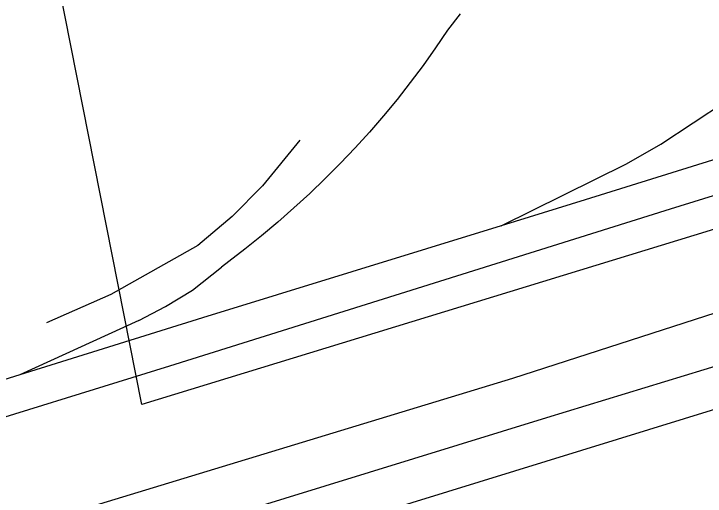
# Model space of a CAD drawing. Extents: x 3651524 to 3689615, y 505651 to 531377.
# Drawn here: x 3673571.8 to 3673880.2, y 513152.7 to 513367.9 of the extents above; entities that cross this region are included whole.
import ezdxf

# ---------------------------------------------------------------- set-up
doc = ezdxf.new("R2010")
doc.units = 0
for name, color, linetype in [('V-RAIL-TRAK', 7, 'Continuous'), ('V-ROAD-CNTR', 7, 'Continuous'), ('V-SITE-OTLN', 7, 'Continuous'), ('V-TOPO-SHOR', 7, 'Continuous')]:
    doc.layers.add(name, color=color, linetype=linetype)

msp = doc.modelspace()

# ---------------------------------------------------------------- linework, layer by layer
at = {"layer": 'V-RAIL-TRAK'}
msp.add_line((3673627.545, 513231.148), (3673574.457, 513206.848), dxfattribs=at)
for points in [[(3674293.276, 513430.341), (3674148.577, 513385.209), (3674010.879, 513342.326), (3673826.701, 513284.986), (3673789.218, 513273.413), (3673656.049, 513232.301), (3673574.457, 513206.848), (3673497.978, 513182.993), (3673324.461, 513129.983), (3673170.845, 513082.119), (3673001.31, 513030.553), (3672946.39, 513013.208), (3672935.726, 513009.038), (3672921.722, 513002.79), (3672865.232, 512977.157), (3672812.873, 512955.041), (3672795.524, 512949.261), (3672675.018, 512911.838)], [(3672812.873, 512955.041), (3672939.288, 512992.845), (3673094.174, 513041.847), (3673258.817, 513093.217), (3673435.754, 513147.155), (3673641.363, 513210.928), (3673864.724, 513280.994), (3674061.944, 513342.012), (3674279.26, 513409.134), (3674317.688, 513421.53)], [(3673770.893, 513367.973), (3673765.345, 513360.592), (3673759.973, 513352.691), (3673754.421, 513344.916), (3673748.688, 513337.273), (3673742.782, 513329.765), (3673736.703, 513322.397), (3673730.455, 513315.169), (3673724.043, 513308.089), (3673717.467, 513301.161), (3673710.733, 513294.384), (3673703.843, 513287.767), (3673696.802, 513281.312), (3673689.614, 513275.018), (3673682.282, 513268.897), (3673674.811, 513262.943), (3673667.78, 513257.414), (3673664.464, 513254.942)], [(3673789.218, 513273.413), (3673845.09, 513301.036), (3673860.472, 513309.767), (3673889.261, 513328.799)], [(3673627.545, 513231.148), (3673639.511, 513237.368), (3673651.476, 513244.64), (3673664.464, 513254.942)]]:
    msp.add_lwpolyline(points, dxfattribs=at)
at = {"layer": 'V-ROAD-CNTR'}
for points in [[(3671294.334, 512432.967), (3671352.457, 512449.955), (3671461.646, 512485.09), (3671629.739, 512537.998), (3671792.357, 512587.566), (3671992.156, 512648.584), (3672132.456, 512695.352), (3672272.375, 512737.224), (3672471.388, 512799.612), (3672680.974, 512862.027), (3672896.814, 512929.94), (3673120.483, 513000.224), (3673335.551, 513063.435), (3673557.262, 513133.321), (3673794.439, 513205.403), (3674047.647, 513287.12), (3674299.303, 513364.133)], [(3671355, 512405.247), (3672270.319, 512690.678), (3673356.941, 513028.814), (3674111.997, 513261.762)]]:
    msp.add_lwpolyline(points, dxfattribs=at)
at = {"layer": 'V-SITE-OTLN'}
msp.add_lwpolyline([(3674884.886, 513586.691), (3674650.707, 513515.621), (3674434.078, 513452.967), (3674143.889, 513355.386), (3674063.067, 513326.609), (3673628.897, 513193.61), (3673436.344, 514166.883), (3674074.48, 514409.01), (3674225.471, 514470.088), (3674407.327, 514535.339), (3674600.652, 514605.747), (3674670.688, 514630.016), (3674771.109, 514669.848), (3674961.09, 514740.315)], dxfattribs=at)
at = {"layer": 'V-TOPO-SHOR'}
for points in [[(3673699.346, 513311.536), (3673682.835, 513291.187), (3673669.265, 513277.547), (3673653.919, 513264.498), (3673615.132, 513242.711), (3673586.378, 513230.02)], [(3672564.086, 512799.253), (3672690.173, 512836.382), (3672808.773, 512876.84), (3672994.453, 512935.38), (3673159.874, 512987.37), (3673362.675, 513047.332), (3673593.984, 513121.34), (3673809.565, 513187.831), (3673950.009, 513230.706)]]:
    msp.add_lwpolyline(points, dxfattribs=at)

doc.saveas('drawing.dxf')
